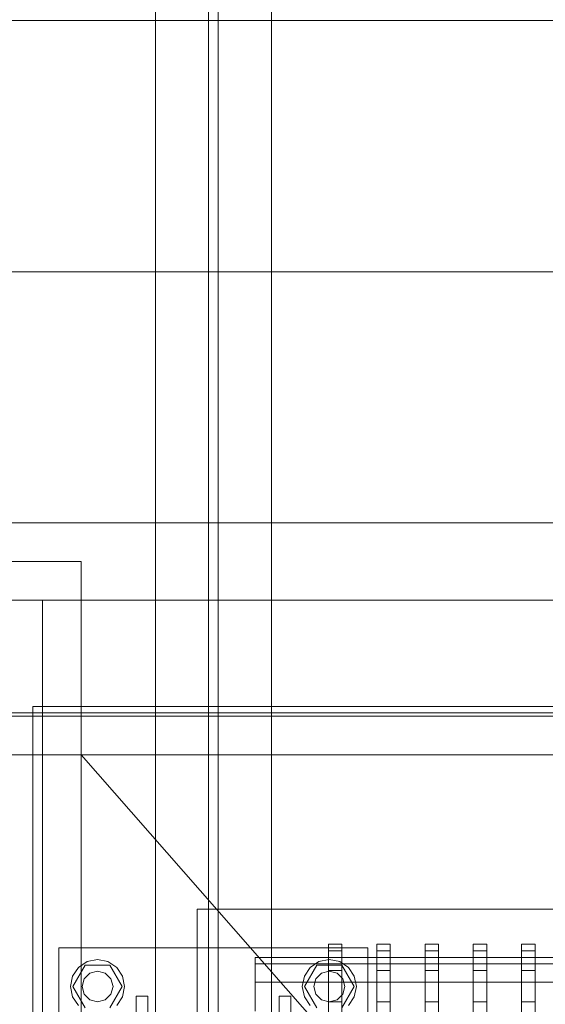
# Model space of a CAD drawing. Header units: millimetres. Extents: x -3490 to 61924, y -72580 to 6847.
# Tile 416 of 656: x 4318 to 4590, y -18379 to -17870. Entities that reach past the tile are written whole.
import ezdxf

# ---------------------------------------------------------------- set-up
doc = ezdxf.new("R2010")
doc.units = ezdxf.units.MM
for name, color, linetype, lineweight in [('COTAS_P', 1, 'Continuous', 0), ('superior_C01', 7, 'Continuous', 0), ('superior_dosificador', 7, 'Continuous', 0)]:
    doc.layers.add(name, color=color, linetype=linetype, lineweight=lineweight)
doc.dimstyles.new('R19_100', dxfattribs={"dimtxt": 250, "dimasz": 150, "dimexe": 150, "dimexo": 80, "dimgap": 100, "dimtad": 1, "dimtih": 1, "dimtoh": 1, "dimdsep": 46, "dimcen": 0.09, "dimadec": 0, "dimazin": 0, "dimtfac": 1, "dimtdec": 4, "dimtofl": 0, "dimtmove": 0, "dimatfit": 3, "dimfxl": 1, "dimtolj": 1, "dimtzin": 0, "dimarcsym": 0})

# ---------------------------------------------------------------- blocks, each defined once
blk = doc.blocks.new('DIM_R29_42')
at = {"layer": 'COTAS_P'}
for p, q in [((4250, -17250), (4400, -17205)), ((5950, -17250), (5800, -17205)), ((4250, -18150), (4250, -17250)), ((5950, -17250), (4250, -17250)), ((4250, -17250), (4400, -17295)), ((5950, -17250), (5800, -17295)), ((5950, -18150), (5950, -17250))]:
    blk.add_line(p, q, dxfattribs=at)
blk.add_text('1700 P', height=250, rotation=180, dxfattribs=at).set_placement((5100, -17350))

msp = doc.modelspace()

# ---------------------------------------------------------------- linework, layer by layer
at = {"layer": 'superior_C01'}
for p, q in [((4388.457, -17570), (4388.457, -18430)), ((4415.957, -17570), (4415.957, -18430)), ((4420.957, -18430), (4420.957, -17570)), ((4448.457, -18430), (4448.457, -17570)), ((3808.703, -17870), (4752.863, -17870)), ((4754.471, -17870), (3810.311, -17870)), ((3808.703, -18000), (4752.863, -18000)), ((4754.471, -18000), (3810.311, -18000)), ((3808.703, -18130), (4752.863, -18130)), ((4754.471, -18130), (3810.311, -18130)), ((4734.419, -18228.298), (3790.259, -18228.298)), ((3791.867, -18228.298), (4736.026, -18228.298)), ((10242.208, -18250), (1103.221, -18250)), ((1104.577, -18250), (10243.564, -18250)), ((4338.457, -18510), (4338.457, -18350)), ((4338.457, -18350), (4498.457, -18350)), ((4498.457, -18350), (4498.457, -18510)), ((4345.657, -18370), (4352.057, -18358.915)), ((4348.557, -18360.101), (4353.099, -18357.066)), ((4352.057, -18358.915), (4364.857, -18358.915)), ((4353.099, -18357.066), (4358.457, -18356)), ((4358.457, -18356), (4363.814, -18357.066)), ((4363.814, -18357.066), (4368.356, -18360.101)), ((4364.857, -18358.915), (4371.257, -18370)), ((4465.657, -18370), (4472.057, -18358.915)), ((4468.557, -18360.101), (4473.099, -18357.066)), ((4472.057, -18358.915), (4484.857, -18358.915)), ((4473.099, -18357.066), (4478.457, -18356)), ((4478.457, -18356), (4483.814, -18357.066)), ((4483.814, -18357.066), (4488.356, -18360.101)), ((4484.857, -18358.915), (4491.257, -18370)), ((4344.457, -18370), (4345.522, -18364.642)), ((4345.522, -18364.642), (4348.557, -18360.101)), ((4351.529, -18366), (4354.457, -18363.072)), ((4354.457, -18363.072), (4358.457, -18362)), ((4358.457, -18362), (4362.457, -18363.072)), ((4362.457, -18363.072), (4365.385, -18366)), ((4368.356, -18360.101), (4371.391, -18364.642)), ((4371.391, -18364.642), (4372.457, -18370)), ((4464.457, -18370), (4465.522, -18364.642)), ((4465.522, -18364.642), (4468.557, -18360.101)), ((4471.529, -18366), (4474.457, -18363.072)), ((4474.457, -18363.072), (4478.457, -18362)), ((4478.457, -18362), (4482.457, -18363.072)), ((4482.457, -18363.072), (4485.385, -18366)), ((4488.356, -18360.101), (4491.391, -18364.642)), ((4491.391, -18364.642), (4492.457, -18370)), ((4350.457, -18370), (4351.529, -18366)), ((4365.385, -18366), (4366.457, -18370)), ((4470.457, -18370), (4471.529, -18366)), ((4485.385, -18366), (4486.457, -18370)), ((4345.522, -18375.358), (4344.457, -18370)), ((4352.057, -18381.085), (4345.657, -18370)), ((4351.529, -18374), (4350.457, -18370)), ((4354.457, -18376.928), (4351.529, -18374)), ((4365.385, -18374), (4362.457, -18376.928)), ((4371.257, -18370), (4364.857, -18381.085)), ((4366.457, -18370), (4365.385, -18374)), ((4372.457, -18370), (4371.391, -18375.358)), ((4465.522, -18375.358), (4464.457, -18370)), ((4472.057, -18381.085), (4465.657, -18370)), ((4471.529, -18374), (4470.457, -18370)), ((4474.457, -18376.928), (4471.529, -18374)), ((4485.385, -18374), (4482.457, -18376.928)), ((4491.257, -18370), (4484.857, -18381.085)), ((4486.457, -18370), (4485.385, -18374)), ((4492.457, -18370), (4491.391, -18375.358)), ((4348.557, -18379.899), (4345.522, -18375.358)), ((4358.457, -18378), (4354.457, -18376.928)), ((4362.457, -18376.928), (4358.457, -18378)), ((4371.391, -18375.358), (4368.356, -18379.899)), ((4378.457, -18430), (4378.457, -18375)), ((4378.457, -18375), (4384.457, -18375)), ((4384.457, -18430), (4384.457, -18375)), ((4452.457, -18430), (4452.457, -18375)), ((4452.457, -18375), (4458.457, -18375)), ((4458.457, -18430), (4458.457, -18375)), ((4468.557, -18379.899), (4465.522, -18375.358)), ((4478.457, -18378), (4474.457, -18376.928)), ((4482.457, -18376.928), (4478.457, -18378)), ((4491.391, -18375.358), (4488.356, -18379.899))]:
    msp.add_line(p, q, dxfattribs=at)
at = {"layer": 'superior_dosificador'}
for p, q in [((4250, -18150), (4350, -18150)), ((4350, -18150), (4350, -19850)), ((4330, -18170), (4270, -18170)), ((4330, -18230), (4330, -18170)), ((5870, -18170), (4330, -18170)), ((5875, -18225), (4325, -18225)), ((4325, -18225), (4325, -18250)), ((4270, -18230), (4330, -18230)), ((4330, -18230), (5870, -18230)), ((4330, -19770), (4330, -18230)), ((4325, -18250), (5875, -18250)), ((4350, -18250), (4325, -18250)), ((4325, -18250), (4325, -19750)), ((4850, -18820), (4350, -18250)), ((4350, -18250), (5850, -18250)), ((4350, -19750), (4350, -18250)), ((4750, -18330), (4410, -18330)), ((4410, -18330), (4410, -18570)), ((4478, -18351.476), (4478, -18348)), ((4485, -18348), (4478, -18348)), ((4485, -18351.476), (4485, -18348)), ((4503, -18351.476), (4503, -18348)), ((4510, -18348), (4503, -18348)), ((4510, -18351.476), (4510, -18348)), ((4528, -18351.476), (4528, -18348)), ((4535, -18348), (4528, -18348)), ((4535, -18351.476), (4535, -18348)), ((4553, -18351.476), (4553, -18348)), ((4560, -18348), (4553, -18348)), ((4560, -18351.476), (4560, -18348)), ((4578, -18351.476), (4578, -18348)), ((4585, -18348), (4578, -18348)), ((4585, -18351.476), (4585, -18348)), ((4478, -18361.665), (4478, -18351.476)), ((4485, -18351.476), (4478, -18351.476)), ((4485, -18361.665), (4485, -18351.476)), ((4503, -18361.665), (4503, -18351.476)), ((4510, -18351.476), (4503, -18351.476)), ((4510, -18361.665), (4510, -18351.476)), ((4528, -18361.665), (4528, -18351.476)), ((4535, -18351.476), (4528, -18351.476)), ((4535, -18361.665), (4535, -18351.476)), ((4553, -18361.665), (4553, -18351.476)), ((4560, -18351.476), (4553, -18351.476)), ((4560, -18361.665), (4560, -18351.476)), ((4578, -18361.665), (4578, -18351.476)), ((4585, -18351.476), (4578, -18351.476)), ((4585, -18361.665), (4585, -18351.476)), ((4440, -18358.237), (4440, -18355)), ((4740, -18355), (4440, -18355)), ((4440, -18367.728), (4440, -18358.237)), ((4740, -18358.237), (4440, -18358.237)), ((4478, -18377.875), (4478, -18361.665)), ((4485, -18361.665), (4478, -18361.665)), ((4485, -18377.875), (4485, -18361.665)), ((4503, -18377.875), (4503, -18361.665)), ((4510, -18361.665), (4503, -18361.665)), ((4510, -18377.875), (4510, -18361.665)), ((4528, -18377.875), (4528, -18361.665)), ((4535, -18361.665), (4528, -18361.665)), ((4535, -18377.875), (4535, -18361.665)), ((4553, -18377.875), (4553, -18361.665)), ((4560, -18361.665), (4553, -18361.665)), ((4560, -18377.875), (4560, -18361.665)), ((4578, -18377.875), (4578, -18361.665)), ((4585, -18361.665), (4578, -18361.665)), ((4585, -18377.875), (4585, -18361.665)), ((4440, -18382.825), (4440, -18367.728)), ((4740, -18367.728), (4440, -18367.728)), ((4478, -18399), (4478, -18377.875)), ((4485, -18377.875), (4478, -18377.875)), ((4485, -18399), (4485, -18377.875)), ((4503, -18399), (4503, -18377.875)), ((4510, -18377.875), (4503, -18377.875)), ((4510, -18399), (4510, -18377.875)), ((4528, -18399), (4528, -18377.875)), ((4535, -18377.875), (4528, -18377.875)), ((4535, -18399), (4535, -18377.875)), ((4553, -18399), (4553, -18377.875)), ((4560, -18377.875), (4553, -18377.875)), ((4560, -18399), (4560, -18377.875)), ((4578, -18399), (4578, -18377.875)), ((4585, -18377.875), (4578, -18377.875)), ((4585, -18399), (4585, -18377.875))]:
    msp.add_line(p, q, dxfattribs=at)

# ---------------------------------------------------------------- dimensions: what is measured, and where the dimension line sits
at = {"layer": 'COTAS_P'}
dim = msp.add_aligned_dim(p1=(5950, -18150), p2=(4250, -18150), distance=-900, text='<> P', dimstyle='R19_100', dxfattribs=at)
dim.commit()
dim.dimension.update_dxf_attribs({"geometry": 'DIM_R29_42', "text_midpoint": (5100, -17250)})

doc.saveas('drawing.dxf')
